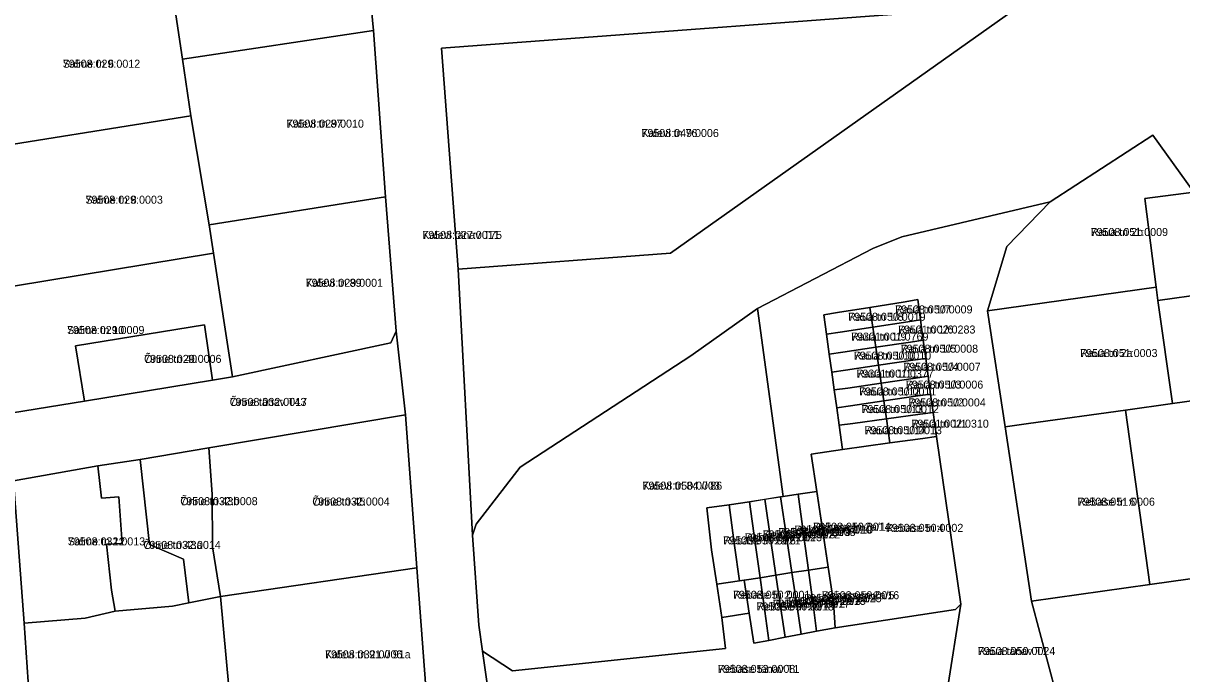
# Model space of a CAD drawing. Extents: x 643847 to 663718, y 6468443 to 6482775.
# Drawn here: x 659895.4 to 660112.6, y 6472957.5 to 6473079.5 of the extents above; entities that cross this region are included whole.
import ezdxf

# ---------------------------------------------------------------- set-up
doc = ezdxf.new("R2010")
doc.units = 0
for name, color, linetype in [('L_AADRESS', 7, 'Continuous'), ('PIIR', 7, 'Continuous'), ('TUNNUS', 7, 'Continuous')]:
    doc.layers.add(name, color=color, linetype=linetype)

msp = doc.modelspace()

# ---------------------------------------------------------------- linework, layer by layer
at = {"layer": 'PIIR'}
for points in [[(660114.87, 6473047.77), (660107.15, 6473058.46), (660087.95, 6473045.96), (660060.12, 6473039.38), (660054.69, 6473037.22), (660033.03, 6473025.99), (660020.58, 6473017.1), (659988.58, 6472996.24), (659980.3, 6472985.56), (659979.59, 6472983.5), (659976.91, 6473033.35), (660016.77, 6473036.33), (660082.51, 6473082.87), (660103.66, 6473091.71), (660110.66, 6473096.26), (660141.77, 6473130.58)], [(660082.51, 6473082.87), (659973.82, 6473074.79), (659976.91, 6473033.35), (659979.59, 6472983.5), (659980.78, 6472966.61), (659981.52, 6472961.76), (659983.96, 6472944.76), (659986.31, 6472922.78), (659988.04, 6472900.67), (659989.87, 6472878.95), (659991.76, 6472856.58), (659978.86, 6472855.55), (659975.88, 6472893.59), (659973.78, 6472920.52), (659955.45, 6472918.76), (659955.32, 6472923.38), (659973.4, 6472924.91), (659971.46, 6472947.43), (659969.21, 6472977.34), (659967.05, 6473006.06), (659965.31, 6473021.72), (659963.31, 6473046.91), (659961.04, 6473078.05), (659958.2, 6473107.83)], [(659878.59, 6473080.28), (659882.93, 6473055.07), (659887.43, 6473029.16), (659887.91, 6473025.09), (659891.04, 6473006.03), (659893.55, 6472993.69), (659895.54, 6472967.01), (659897.46, 6472939.52), (659899.27, 6472913.87), (659900.77, 6472888.6), (659902.04, 6472867.26), (659903.28, 6472850.13), (659890.67, 6472849.26), (659888.91, 6472875.44), (659887.27, 6472901.58), (659885.61, 6472927.58), (659883.59, 6472953.84), (659881.11, 6472990.02), (659878.12, 6473005.88), (659872.39, 6473042.12), (659868.26, 6473066.85), (659864.39, 6473090.98)], [(660068.63, 6472954.34), (660071.16, 6472970.58), (660066.58, 6473001.98), (660065.96, 6473006.51), (660065.49, 6473009.93), (660065.04, 6473013.26), (660064.58, 6473016.63), (660064.12, 6473020.03), (660063.59, 6473023.85), (660063.08, 6473027.63), (660060.71, 6473027.25), (660054.12, 6473026.19), (660048.02, 6473025.21), (660045.46, 6473024.8), (660045.98, 6473021.14), (660046.5, 6473017.41), (660046.97, 6473014.07), (660047.44, 6473010.7), (660047.9, 6473007.38), (660048.36, 6473004.08), (660049, 6472999.52), (660043.11, 6472998.69), (660044.17, 6472991.68), (660040.68, 6472991.16), (660037.84, 6472990.73), (660033.03, 6473025.99), (660054.69, 6473037.22), (660060.12, 6473039.38), (660087.95, 6473045.96), (660079.82, 6473037.62), (660076.16, 6473025.53), (660079.47, 6473003.78), (660084.44, 6472971.13), (660089.09, 6472953.47)]]:
    msp.add_lwpolyline(points, dxfattribs=at)
for points in [[(659961.04, 6473078.05), (659925.24, 6473072.68), (659923.79, 6473082.24), (659932.78, 6473083.52), (659931.17, 6473092.59), (659937.22, 6473093.67), (659948.87, 6473106.83), (659958.2, 6473107.83)], [(659923.05, 6473087.13), (659923.79, 6473082.24), (659925.24, 6473072.68), (659926.79, 6473062.06), (659882.93, 6473055.07), (659878.59, 6473080.28)], [(659973.82, 6473074.79), (660082.51, 6473082.87), (660016.77, 6473036.33), (659976.91, 6473033.35)], [(659961.04, 6473078.05), (659963.31, 6473046.91), (659930.24, 6473041.68), (659926.79, 6473062.06), (659925.24, 6473072.68)], [(659882.93, 6473055.07), (659926.79, 6473062.06), (659930.24, 6473041.68), (659931.06, 6473036.34), (659887.43, 6473029.16)], [(660079.82, 6473037.62), (660087.95, 6473045.96), (660107.15, 6473058.46), (660114.87, 6473047.77), (660105.67, 6473046.58), (660107.78, 6473029.95), (660076.16, 6473025.53)], [(660089.09, 6472953.47), (660084.44, 6472971.13), (660106.63, 6472974.25), (660124.85, 6472976.81), (660149.03, 6472980.37), (660144.69, 6473012.97), (660141.05, 6473042.29), (660139.58, 6473050.95), (660146.8, 6473051.78), (660155.37, 6472981.31), (660305.9, 6473002.79), (660312.41, 6473003.73), (660347.47, 6473009.23), (660348.37, 6472990.28), (660245.35, 6472976.51), (660225.78, 6472973.9), (660223.49, 6472972.83), (660198.91, 6472962.06), (660196.6, 6472962.93), (660156.53, 6472959.41)], [(660114.87, 6473047.77), (660134.69, 6473050.36), (660139.58, 6473050.95), (660141.05, 6473042.29), (660130.91, 6473040.85), (660133.43, 6473023.43), (660126.99, 6473022.54), (660125.95, 6473029.97), (660108.12, 6473027.48), (660107.78, 6473029.95), (660105.67, 6473046.58)], [(659965.31, 6473021.72), (659964.28, 6473019.54), (659934.61, 6473013.17), (659931.06, 6473036.34), (659930.24, 6473041.68), (659963.31, 6473046.91)], [(660125.95, 6473029.97), (660126.99, 6473022.54), (660133.43, 6473023.43), (660130.91, 6473040.85), (660141.05, 6473042.29), (660144.69, 6473012.97), (660140.05, 6473012.26), (660120.27, 6473009.49), (660110.83, 6473008.16), (660108.12, 6473027.48)], [(659891.04, 6473006.03), (659887.91, 6473025.09), (659887.43, 6473029.16), (659931.06, 6473036.34), (659934.61, 6473013.17), (659930.88, 6473012.56), (659929.35, 6473022.94), (659905.19, 6473018.97), (659906.9, 6473008.61)], [(660079.47, 6473003.78), (660076.16, 6473025.53), (660107.78, 6473029.95), (660108.12, 6473027.48), (660110.83, 6473008.16), (660102.06, 6473006.93), (660083.83, 6473004.39)], [(660054.12, 6473026.19), (660060.71, 6473027.25), (660063.08, 6473027.63), (660063.59, 6473023.85), (660061.22, 6473023.5), (660054.67, 6473022.48)], [(659987.13, 6472958.05), (659981.52, 6472961.76), (659980.78, 6472966.61), (659979.59, 6472983.5), (659980.3, 6472985.56), (659988.58, 6472996.24), (660020.58, 6473017.1), (660033.03, 6473025.99), (660037.84, 6472990.73), (660037.37, 6472990.66), (660034.39, 6472990.19), (660031.57, 6472989.76), (660027.71, 6472989.2), (660023.57, 6472988.58), (660024.43, 6472980.76), (660025.42, 6472974.28), (660026.37, 6472968.06), (660027.03, 6472962.23)], [(660045.46, 6473024.8), (660048.02, 6473025.21), (660054.12, 6473026.19), (660054.67, 6473022.48), (660048.53, 6473021.54), (660045.98, 6473021.14)], [(659906.9, 6473008.61), (659905.19, 6473018.97), (659929.35, 6473022.94), (659930.88, 6473012.56)], [(660049.05, 6473017.79), (660046.5, 6473017.41), (660045.98, 6473021.14), (660048.53, 6473021.54), (660054.67, 6473022.48), (660055.23, 6473018.71)], [(660055.23, 6473018.71), (660054.67, 6473022.48), (660061.22, 6473023.5), (660063.59, 6473023.85), (660064.12, 6473020.03), (660061.74, 6473019.68)], [(659893.55, 6472993.69), (659891.04, 6473006.03), (659906.9, 6473008.61), (659930.88, 6473012.56), (659934.61, 6473013.17), (659964.28, 6473019.54), (659965.31, 6473021.72), (659967.05, 6473006.06), (659930.2, 6472999.87), (659917.32, 6472997.69), (659909.4, 6472996.46)], [(660055.23, 6473018.71), (660061.74, 6473019.68), (660064.12, 6473020.03), (660064.58, 6473016.63), (660062.2, 6473016.28), (660055.73, 6473015.34)], [(660046.5, 6473017.41), (660049.05, 6473017.79), (660055.23, 6473018.71), (660055.73, 6473015.34), (660049.52, 6473014.44), (660046.97, 6473014.07)], [(660055.73, 6473015.34), (660062.2, 6473016.28), (660064.58, 6473016.63), (660065.04, 6473013.26), (660062.66, 6473012.9), (660056.23, 6473011.97)], [(660046.97, 6473014.07), (660049.52, 6473014.44), (660055.73, 6473015.34), (660056.23, 6473011.97), (660049.99, 6473011.06), (660047.44, 6473010.7)], [(660056.23, 6473011.97), (660062.66, 6473012.9), (660065.04, 6473013.26), (660065.49, 6473009.93), (660063.11, 6473009.59), (660056.72, 6473008.66)], [(660047.44, 6473010.7), (660049.99, 6473011.06), (660056.23, 6473011.97), (660056.72, 6473008.66), (660050.46, 6473007.75), (660047.9, 6473007.38)], [(660056.72, 6473008.66), (660063.11, 6473009.59), (660065.49, 6473009.93), (660065.96, 6473006.51), (660063.57, 6473006.18), (660057.22, 6473005.31)], [(660106.63, 6472974.25), (660102.06, 6473006.93), (660110.83, 6473008.16), (660120.27, 6473009.49), (660124.85, 6472976.81)], [(660047.9, 6473007.38), (660050.46, 6473007.75), (660056.72, 6473008.66), (660057.22, 6473005.31), (660050.92, 6473004.44), (660048.36, 6473004.08)], [(660084.44, 6472971.13), (660079.47, 6473003.78), (660083.83, 6473004.39), (660102.06, 6473006.93), (660106.63, 6472974.25)], [(659967.05, 6473006.06), (659969.21, 6472977.34), (659932.37, 6472972.02), (659930.88, 6472981.3), (659930.83, 6472991.18), (659930.2, 6472999.87)], [(660048.36, 6473004.08), (660050.92, 6473004.44), (660057.22, 6473005.31), (660057.89, 6473000.77), (660049, 6472999.52)], [(660057.89, 6473000.77), (660057.22, 6473005.31), (660063.57, 6473006.18), (660065.96, 6473006.51), (660066.58, 6473001.98), (660064.02, 6473001.62)], [(660047.6, 6472966.13), (660047.31, 6472970.95), (660046.32, 6472977.49), (660044.17, 6472991.68), (660043.11, 6472998.69), (660049, 6472999.52), (660057.89, 6473000.77), (660064.02, 6473001.62), (660066.58, 6473001.98), (660071.16, 6472970.58), (660070.18, 6472969.53)], [(659930.2, 6472999.87), (659930.83, 6472991.18), (659930.88, 6472981.3), (659932.37, 6472972.02), (659926.47, 6472970.83), (659925.47, 6472978.98), (659919.08, 6472981.73), (659917.32, 6472997.69)], [(659909.4, 6472996.46), (659910.04, 6472990.41), (659913.33, 6472990.65), (659913.96, 6472981.95), (659911, 6472981.77), (659911.92, 6472973.19), (659912.62, 6472969.24), (659907.03, 6472967.92), (659895.54, 6472967.01), (659893.55, 6472993.69)], [(659909.4, 6472996.46), (659917.32, 6472997.69), (659919.08, 6472981.73), (659925.47, 6472978.98), (659926.47, 6472970.83), (659923.35, 6472970.2), (659912.62, 6472969.24), (659911.92, 6472973.19), (659911, 6472981.77), (659913.96, 6472981.95), (659913.33, 6472990.65), (659910.04, 6472990.41)], [(660040.68, 6472991.16), (660044.17, 6472991.68), (660045.37, 6472983.78), (660046.32, 6472977.49), (660042.61, 6472976.92), (660041.75, 6472983.26)], [(660027.71, 6472989.2), (660031.57, 6472989.76), (660032.63, 6472982.03), (660033.56, 6472975.52), (660030.56, 6472975.07), (660029.68, 6472974.93), (660028.76, 6472981.53)], [(660031.57, 6472989.76), (660034.4, 6472990.21), (660035.55, 6472982.43), (660036.51, 6472976), (660033.56, 6472975.52), (660032.63, 6472982.03)], [(660034.4, 6472990.21), (660037.37, 6472990.66), (660038.54, 6472982.83), (660039.51, 6472976.46), (660036.51, 6472976), (660035.55, 6472982.43)], [(660037.37, 6472990.66), (660037.84, 6472990.73), (660040.68, 6472991.16), (660041.75, 6472983.26), (660042.61, 6472976.92), (660039.51, 6472976.46), (660038.54, 6472982.83)], [(660023.57, 6472988.58), (660027.71, 6472989.2), (660028.76, 6472981.53), (660029.68, 6472974.93), (660025.42, 6472974.28), (660024.43, 6472980.76)], [(659971.46, 6472947.43), (659951.59, 6472945.07), (659935.02, 6472943.47), (659932.37, 6472972.02), (659969.21, 6472977.34)], [(660036.51, 6472976), (660039.51, 6472976.46), (660040.46, 6472970.08), (660041.23, 6472964.93), (660038.21, 6472964.35), (660037.43, 6472969.67)], [(660039.51, 6472976.46), (660042.61, 6472976.92), (660043.46, 6472970.49), (660044.14, 6472965.48), (660041.23, 6472964.93), (660040.46, 6472970.08)], [(660046.32, 6472977.49), (660047.31, 6472970.95), (660047.6, 6472966.13), (660044.14, 6472965.48), (660043.46, 6472970.49), (660042.61, 6472976.92)], [(660025.42, 6472974.28), (660029.68, 6472974.93), (660030.56, 6472975.07), (660031.51, 6472968.88), (660026.37, 6472968.06)], [(660030.56, 6472975.07), (660033.56, 6472975.52), (660034.42, 6472969.27), (660035.17, 6472963.77), (660032.37, 6472963.24), (660031.51, 6472968.88)], [(660033.56, 6472975.52), (660036.51, 6472976), (660037.43, 6472969.67), (660038.21, 6472964.35), (660035.17, 6472963.77), (660034.42, 6472969.27)], [(659895.54, 6472967.01), (659907.03, 6472967.92), (659912.62, 6472969.24), (659923.35, 6472970.2), (659926.47, 6472970.83), (659932.37, 6472972.02), (659935.02, 6472943.47), (659897.46, 6472939.52)], [(659983.96, 6472944.76), (659981.52, 6472961.76), (659987.13, 6472958.05), (660027.03, 6472962.23), (660026.37, 6472968.06), (660031.51, 6472968.88), (660032.37, 6472963.24), (660035.17, 6472963.77), (660038.21, 6472964.35), (660041.23, 6472964.93), (660044.14, 6472965.48), (660047.6, 6472966.13), (660070.18, 6472969.53), (660071.16, 6472970.58), (660068.63, 6472954.34), (660054.5, 6472952.76), (660035.48, 6472950.48), (659997.5, 6472946.62)]]:
    msp.add_lwpolyline(points, close=True, dxfattribs=at)

# ---------------------------------------------------------------- texts
at = {"layer": 'L_AADRESS'}
for s, p in [('Salme tn 6', (659902.82, 6473071.1)), ('Kalevi tn 87', (659944.76, 6473059.87)), ('Kalevi tn 76', (660011.3, 6473058.11)), ('Salme tn 8', (659907.07, 6473045.61)), ('Kalevi tänav T75', (659970.21, 6473039.01)), ('Raua tn 2b', (660095.51, 6473039.56)), ('Kalevi tn 89', (659948.34, 6473030.04)), ('Raua tn 1/7', (660058.86, 6473025.05)), ('Raua tn 1/8', (660050.06, 6473023.67)), ('Salme tn 10', (659903.61, 6473021.19)), ('Raua tn 1/6', (660059.4, 6473021.28)), ('Raua tn 1/9', (660050.6, 6473019.95)), ('Õnne tn 40', (659918.06, 6473015.78)), ('Raua tn 1/10', (660051.11, 6473016.39)), ('Raua tn 1/5', (660059.91, 6473017.69)), ('Raua tn 2a', (660093.54, 6473016.87)), ('Raua tn 1/4', (660060.39, 6473014.3)), ('Raua tn 1/11', (660051.6, 6473013.02)), ('Raua tn 1/12', (660052.08, 6473009.67)), ('Raua tn 1/3', (660060.87, 6473010.96)), ('Õnne tänav T43', (659934.1, 6473007.71)), ('Raua tn 1/2', (660061.34, 6473007.62)), ('Raua tn 1/13', (660052.55, 6473006.37)), ('Raua tn 1/1', (660061.91, 6473003.64)), ('Raua tn 1/14', (660053.12, 6473002.41)), ('Kalevi tn 84 // 86', (660011.49, 6472992.02)), ('Õnne tn 43b', (659924.84, 6472989.11)), ('Õnne tn 45', (659949.59, 6472989.04)), ('Rebase tn 6', (660093.05, 6472989.01)), ('Rebase tn 2a/10', (660039.99, 6472983.79)), ('Rebase tn 2a/11', (660043.5, 6472984.32)), ('Rebase tn 4', (660057.13, 6472984.11)), ('Salme tn 12', (659903.75, 6472981.57)), ('Õnne tn 43a', (659917.93, 6472980.91)), ('Rebase tn 2a/6', (660026.62, 6472981.75)), ('Rebase tn 2a/7', (660030.64, 6472982.35)), ('Rebase tn 2a/8', (660034.04, 6472982.88)), ('Rebase tn 2a/9', (660036.95, 6472983.33)), ('Rebase tn 2', (660028.46, 6472971.57)), ('Rebase tn 2a/3', (660038.87, 6472970.42)), ('Rebase tn 2a/4', (660041.82, 6472970.92)), ('Rebase tn 2a/5', (660045.11, 6472971.48)), ('Rebase tn 2a/1', (660032.87, 6472969.37)), ('Rebase tn 2a/2', (660035.89, 6472969.9)), ('Kalevi tn 91 // 91a', (659951.97, 6472960.4)), ('Raua tänav T1', (660074.37, 6472961.02)), ('Rebase tänav T1', (660025.63, 6472957.67))]:
    msp.add_text(s, height=1.5, dxfattribs=at).set_placement(p)
at = {"layer": 'TUNNUS'}
for s, p in [('79508:029:0012', (659902.82, 6473071.1)), ('79508:029:0010', (659944.76, 6473059.87)), ('79508:049:0006', (660011.3, 6473058.11)), ('79508:029:0003', (659907.07, 6473045.61)), ('79508:027:0011', (659970.21, 6473039.01)), ('79508:051:0009', (660095.51, 6473039.56)), ('79508:029:0001', (659948.34, 6473030.04)), ('79508:050:0009', (660058.86, 6473025.05)), ('79508:050:0019', (660050.06, 6473023.67)), ('79508:029:0009', (659903.61, 6473021.19)), ('79501:002:0283', (660059.4, 6473021.28)), ('79301:001:0769', (660050.6, 6473019.95)), ('79508:050:0010', (660051.11, 6473016.39)), ('79508:050:0008', (660059.91, 6473017.69)), ('79508:051:0003', (660093.54, 6473016.87)), ('79508:029:0006', (659918.06, 6473015.78)), ('79508:050:0007', (660060.39, 6473014.3)), ('79301:001:0377', (660051.6, 6473013.02)), ('79508:050:0011', (660052.08, 6473009.67)), ('79508:050:0006', (660060.87, 6473010.96)), ('79508:032:0017', (659934.1, 6473007.71)), ('79508:050:0004', (660061.34, 6473007.62)), ('79508:050:0012', (660052.55, 6473006.37)), ('79501:002:0310', (660061.91, 6473003.64)), ('79508:050:0013', (660053.12, 6473002.41)), ('79508:050:0003', (660011.49, 6472992.02)), ('79508:032:0008', (659924.84, 6472989.11)), ('79508:032:0004', (659949.59, 6472989.04)), ('79508:051:0006', (660093.05, 6472989.01)), ('79508:050:0020', (660039.99, 6472983.79)), ('79508:050:0014', (660043.5, 6472984.32)), ('79508:050:0002', (660057.13, 6472984.11)), ('79508:032:0013', (659903.75, 6472981.57)), ('79508:050:0021', (660026.62, 6472981.75)), ('79508:050:0023', (660030.64, 6472982.35)), ('79508:050:0022', (660034.04, 6472982.88)), ('79508:050:0005', (660036.95, 6472983.33)), ('79508:032:0014', (659917.93, 6472980.91)), ('79508:050:0001', (660028.46, 6472971.57)), ('79508:050:0015', (660038.87, 6472970.42)), ('79508:050:0025', (660041.82, 6472970.92)), ('79508:050:0016', (660045.11, 6472971.48)), ('79508:050:0018', (660032.87, 6472969.37)), ('79508:050:0017', (660035.89, 6472969.9)), ('79508:032:0006', (659951.97, 6472960.4)), ('79508:050:0024', (660074.37, 6472961.02)), ('79508:053:0008', (660025.63, 6472957.67))]:
    msp.add_text(s, height=1.5, dxfattribs=at).set_placement(p)

doc.saveas('drawing.dxf')
